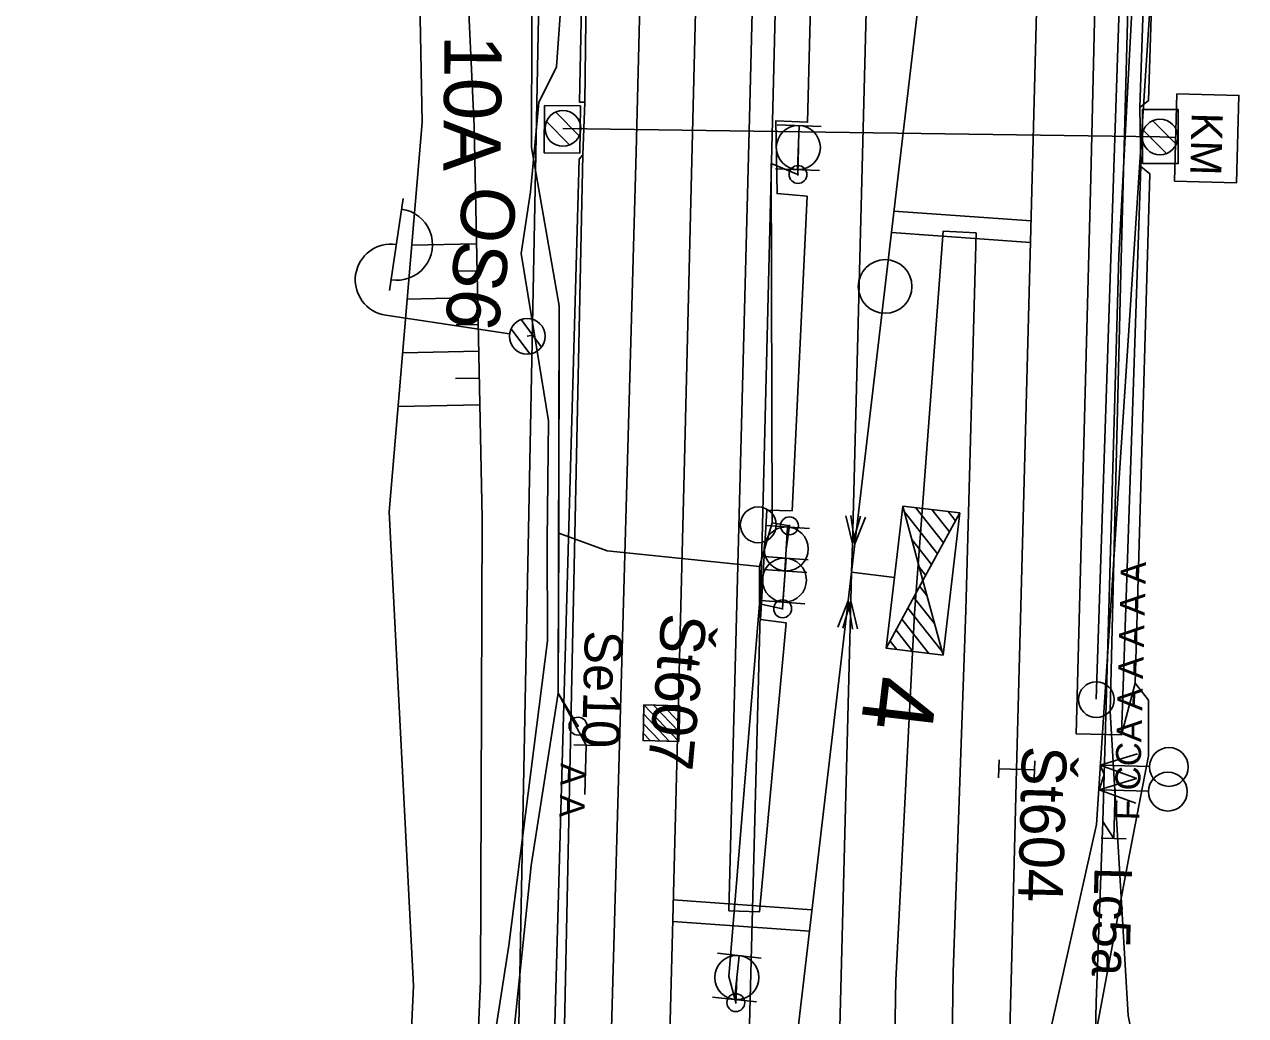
# Model space of a CAD drawing. Extents: x -545736 to -544888, y -1122892 to -1119128.
# Drawn here: x -545151.48 to -545117.33, y -1122545.27 to -1122517.57 of the extents above; entities that cross this region are included whole.
import ezdxf

# ---------------------------------------------------------------- set-up
doc = ezdxf.new("R2010")
doc.units = 0
for name, color, linetype in [('osvětlené plochy-hodnota-obrys', 7, 'Continuous'), ('Vrstva 1 - Koleje', 7, 'Continuous'), ('Vrstva 11 - Trakce', 7, 'Continuous'), ('Vrstva 12 - Trakce zaklady', 7, 'Continuous'), ('Vrstva 19 - Staniceni', 7, 'Continuous'), ('Vrstva 2 - Vyhybky', 7, 'Continuous'), ('Vrstva 25', 7, 'Continuous'), ('Vrstva 26', 7, 'Continuous'), ('Vrstva 27', 7, 'Continuous'), ('Vrstva 28 - zabzar', 7, 'Continuous'), ('Vrstva 3 - Lisy - Pocitaci body', 7, 'Continuous'), ('Vrstva 31', 7, 'Continuous'), ('Vrstva 32', 7, 'Continuous'), ('Vrstva 35', 7, 'Continuous'), ('Vrstva 4 - Teren - stezky - prechody - plochy', 7, 'Continuous'), ('Vrstva 43', 7, 'Continuous'), ('Vrstva 44', 7, 'Continuous'), ('Vrstva 48', 7, 'Continuous'), ('Vrstva 49', 7, 'Continuous'), ('Vrstva 6 - Navesti', 7, 'Continuous'), ('Vrstva 7 - Namezniky-vystroj', 7, 'Continuous')]:
    doc.layers.add(name, color=color, linetype=linetype)

msp = doc.modelspace()

# ---------------------------------------------------------------- linework, layer by layer
at = {"layer": 'osvětlené plochy-hodnota-obrys'}
for points in [[(-545134.488, -1122383.09), (-545138.436, -1122585.69), (-545142.696, -1122618.23), (-545150.566, -1122647.812), (-545144.37, -1122649.678)], [(-545136.491, -1122623.942), (-545134.432, -1122610.076), (-545134.432, -1122610.076), (-545130.588, -1122580.54), (-545121.507, -1122539.928), (-545114.985, -1122440.379), (-545107.655, -1122408.436), (-545092.05, -1122405.326)]]:
    msp.add_lwpolyline(points, dxfattribs=at)
at = {"layer": 'Vrstva 1 - Koleje'}
for points in [[(-545124.929, -1122395.843), (-545125.151, -1122407.535), (-545125.374, -1122418.205), (-545125.591, -1122427.418), (-545125.847, -1122437.769), (-545125.869, -1122438.447), (-545125.885, -1122439.151), (-545126.109, -1122447.564), (-545126.386, -1122458.223), (-545126.659, -1122468.582), (-545126.947, -1122479.462), (-545127.148, -1122487.159), (-545127.344, -1122494.655), (-545127.587, -1122503.865), (-545127.83, -1122512.852), (-545128.33, -1122532.079), (-545128.351, -1122532.879)], [(-545122.227, -1122480.729), (-545122.32, -1122481.524), (-545124.556, -1122500.584), (-545126.015, -1122512.98), (-545128.258, -1122532.085), (-545128.351, -1122532.879)], [(-545127.491, -1122606.436), (-545126.409, -1122596.831), (-545125.507, -1122585.879), (-545124.881, -1122574.98), (-545124.42, -1122563.223), (-545124.354, -1122561.161), (-545124.185, -1122555.363), (-545123.884, -1122543.958), (-545123.736, -1122538.389), (-545123.69, -1122536.639), (-545123.368, -1122524.352), (-545123.06, -1122512.551), (-545122.825, -1122503.596), (-545122.749, -1122500.723), (-545122.248, -1122481.529), (-545122.227, -1122480.729)], [(-545132.113, -1122493.06), (-545132.351, -1122502.539), (-545132.576, -1122511.557), (-545132.791, -1122520.224), (-545133.022, -1122529.75), (-545133.182, -1122536.046), (-545133.362, -1122542.952), (-545133.631, -1122553.198), (-545133.835, -1122560.954), (-545133.937, -1122564.862), (-545134.77, -1122584.848), (-545135.963, -1122597.599), (-545136.038, -1122598.395)], [(-545128.351, -1122532.879), (-545128.372, -1122533.679), (-545128.87, -1122552.83), (-545129.057, -1122559.925), (-545129.288, -1122568.437), (-545129.604, -1122577.497), (-545129.925, -1122584.285), (-545130.831, -1122596.948), (-545132.201, -1122608.983), (-545133.84, -1122619.134), (-545136.174, -1122630.305), (-545137.455, -1122635.497), (-545140.817, -1122647.245), (-545144.325, -1122657.562), (-545148.206, -1122667.467), (-545152.577, -1122677.284), (-545157.303, -1122686.734), (-545161.121, -1122693.673), (-545165.852, -1122701.579), (-545166.19, -1122702.117), (-545166.476, -1122702.566), (-545172.093, -1122711.045)], [(-545128.351, -1122532.879), (-545128.444, -1122533.674), (-545130.677, -1122552.693), (-545132.131, -1122565.025), (-545134.77, -1122584.848), (-545135.963, -1122597.599), (-545136.038, -1122598.395)]]:
    msp.add_lwpolyline(points, dxfattribs=at)
at = {"layer": 'Vrstva 11 - Trakce'}
for p, q in [((-545135.97, -1122520.676), (-545136.619, -1122520.015)), ((-545136.242, -1122520.934), (-545136.882, -1122520.282)), ((-545136.422, -1122520.471), (-545119.728, -1122520.712)), ((-545119.274, -1122520.912), (-545119.93, -1122520.258)), ((-545119.543, -1122521.173), (-545120.19, -1122520.528))]:
    msp.add_line(p, q, dxfattribs=at)
for centre in [(-545136.422, -1122520.471), (-545119.728, -1122520.712)]:
    msp.add_circle(centre, 0.5, dxfattribs=at)
at = {"layer": 'Vrstva 12 - Trakce zaklady'}
for p, q in [((-545136.936, -1122519.836), (-545135.936, -1122519.845)), ((-545120.221, -1122519.943), (-545119.221, -1122519.942)), ((-545135.948, -1122521.161), (-545136.948, -1122521.152)), ((-545119.219, -1122521.456), (-545120.219, -1122521.457))]:
    msp.add_line(p, q, dxfattribs=at)
for points in [[(-545135.936, -1122519.845), (-545135.948, -1122521.161), (-545136.948, -1122521.152), (-545136.936, -1122519.836), (-545135.936, -1122519.845)], [(-545136.936, -1122519.836), (-545136.936, -1122519.836), (-545136.948, -1122521.152), (-545136.948, -1122521.152)], [(-545135.936, -1122519.845), (-545135.936, -1122519.845), (-545135.948, -1122521.161), (-545135.948, -1122521.161)], [(-545120.219, -1122521.457), (-545120.221, -1122519.943), (-545119.221, -1122519.942), (-545119.219, -1122521.456), (-545120.219, -1122521.457)], [(-545119.221, -1122519.942), (-545119.221, -1122519.942), (-545119.219, -1122521.456), (-545119.219, -1122521.456)]]:
    msp.add_lwpolyline(points, dxfattribs=at)
at = {"layer": 'Vrstva 19 - Staniceni'}
msp.add_line((-545119.728, -1122520.712), (-545119.292, -1122520.723), dxfattribs=at)
msp.add_lwpolyline([(-545119.26, -1122519.504), (-545117.523, -1122519.55), (-545117.586, -1122521.991), (-545119.324, -1122521.945)], close=True, dxfattribs=at)
msp.add_circle((-545127.413, -1122524.89), 0.75, dxfattribs=at)
at = {"layer": 'Vrstva 2 - Vyhybky'}
for p, q in [((-545126.553, -1122531.076), (-545125.78, -1122532.054)), ((-545126.877, -1122531.182), (-545125.947, -1122532.36)), ((-545126.104, -1122531.129), (-545125.615, -1122531.748)), ((-545125.654, -1122531.182), (-545125.448, -1122531.442)), ((-545126.666, -1122531.966), (-545126.113, -1122532.666)), ((-545126.453, -1122532.751), (-545126.279, -1122532.972)), ((-545127.151, -1122533.025), (-545128.351, -1122532.879)), ((-545126.444, -1122533.276), (-545126.243, -1122533.531)), ((-545126.611, -1122533.582), (-545126.031, -1122534.314)), ((-545126.776, -1122533.888), (-545125.82, -1122535.099)), ((-545127.108, -1122534.5), (-545126.64, -1122535.094)), ((-545126.943, -1122534.194), (-545126.19, -1122535.146)), ((-545127.275, -1122534.806), (-545127.089, -1122535.041))]:
    msp.add_line(p, q, dxfattribs=at)
for points in [[(-545126.015, -1122512.98), (-545128.258, -1122532.085), (-545128.351, -1122532.879), (-545128.444, -1122533.674), (-545130.677, -1122552.693)], [(-545127.83, -1122512.852), (-545128.33, -1122532.079), (-545128.351, -1122532.879), (-545128.372, -1122533.679), (-545128.87, -1122552.83)], [(-545125.328, -1122531.22), (-545126.356, -1122533.113), (-545126.917, -1122531.034), (-545125.328, -1122531.22)], [(-545128.517, -1122531.301), (-545128.33, -1122532.079), (-545128.103, -1122531.312)], [(-545128.374, -1122531.293), (-545128.258, -1122532.085), (-545127.962, -1122531.342)], [(-545125.795, -1122535.193), (-545126.356, -1122533.113), (-545127.384, -1122535.006), (-545125.795, -1122535.193)], [(-545128.328, -1122534.466), (-545128.444, -1122533.674), (-545128.739, -1122534.417)], [(-545128.185, -1122534.457), (-545128.372, -1122533.679), (-545128.599, -1122534.446)]]:
    msp.add_lwpolyline(points, dxfattribs=at)
msp.add_lwpolyline([(-545125.328, -1122531.22), (-545125.795, -1122535.193), (-545127.384, -1122535.006), (-545126.917, -1122531.034)], close=True, dxfattribs=at)
at = {"layer": 'Vrstva 25'}
for p, q in [((-545141.274, -1122525.002), (-545140.891, -1122522.431)), ((-545137.916, -1122526.21), (-545141.377, -1122525.695)), ((-545137.024, -1122526.585), (-545137.594, -1122525.815)), ((-545137.347, -1122526.778), (-545137.871, -1122526.071))]:
    msp.add_line(p, q, dxfattribs=at)
msp.add_circle((-545137.421, -1122526.284), 0.5, dxfattribs=at)
msp.add_circle((-545137.421, -1122526.284), 0.5, dxfattribs=at)
for centre, start, end in [((-545141.071, -1122523.718), 260.8249, 82.2301), ((-545141.23, -1122524.706), 81.5275, 261.5275)]:
    msp.add_arc(centre, 1, start, end, dxfattribs=at)
at = {"layer": 'Vrstva 26'}
for points in [[(-545119.68, -1122488.49), (-545120.17, -1122501.15), (-545119.71, -1122502.33), (-545119.7, -1122504.78), (-545119.85, -1122506.31), (-545120.44, -1122510.12), (-545120.81, -1122524.13), (-545121.12, -1122536.77), (-545120.62, -1122545.27), (-545120.495, -1122545.884), (-545120.53, -1122546.01), (-545121.1, -1122546), (-545120.82, -1122547.48), (-545120.68, -1122552.06), (-545120.73, -1122555.49), (-545119.81, -1122560.36), (-545120.59, -1122565.76), (-545120.92, -1122578.15), (-545121.15, -1122584.54), (-545121.23, -1122585.48), (-545121.28, -1122585.86), (-545121.286, -1122586.03)], [(-545138.229, -1122568.031), (-545137.937, -1122566.657), (-545138.015, -1122564.603), (-545138.832, -1122563.727), (-545139.297, -1122562.807), (-545139.509, -1122560.192), (-545139.746, -1122552.512), (-545138.721, -1122548.343), (-545137.938, -1122543.312), (-545136.85, -1122534.793), (-545136.864, -1122531.996), (-545136.831, -1122528.647), (-545137.221, -1122526.243), (-545137.59, -1122523.973), (-545137.332, -1122522.241), (-545137.098, -1122519.747), (-545136.605, -1122518.752), (-545136.193, -1122512.982), (-545134.952, -1122511.155), (-545134.594, -1122508.496), (-545134.254, -1122496.631)], [(-545137.221, -1122526.243), (-545137.421, -1122526.284)]]:
    msp.add_lwpolyline(points, dxfattribs=at)
at = {"layer": 'Vrstva 27'}
for p, q in [((-545129.849, -1122521.735), (-545129.851, -1122521.785)), ((-545130.089, -1122531.555), (-545130.091, -1122531.605)), ((-545130.279, -1122533.875), (-545130.281, -1122533.925)), ((-545135.996, -1122537.155), (-545136.004, -1122537.205)), ((-545131.589, -1122544.885), (-545131.591, -1122544.935))]:
    msp.add_line(p, q, dxfattribs=at)
for centre in [(-545129.85, -1122521.76), (-545130.09, -1122531.58), (-545130.28, -1122533.9), (-545136, -1122537.18), (-545131.59, -1122544.91)]:
    msp.add_circle(centre, 0.25, dxfattribs=at)
at = {"layer": 'Vrstva 28 - zabzar'}
msp.add_line((-545121.33, -1122539.85), (-545121.02, -1122540.32), dxfattribs=at)
for points in [[(-545139.49, -1122604.09), (-545138.69, -1122597.74), (-545138.27, -1122594.46), (-545137.55, -1122584.26), (-545137.29, -1122574.56), (-545137.31, -1122567.52), (-545137.85, -1122563.63), (-545139.06, -1122562.49), (-545138.96, -1122558.39), (-545139.24, -1122552.83), (-545138.1, -1122548.7), (-545137.31, -1122541.08), (-545136.56, -1122536.26), (-545136.54, -1122531.79), (-545136.53, -1122525.43), (-545137.3, -1122521.01), (-545137.26, -1122503.3), (-545136.84, -1122494.09)], [(-545120.32, -1122497.45), (-545120.28, -1122501.2), (-545119.86, -1122502.26), (-545120.03, -1122503.25), (-545120.08, -1122505.06), (-545120.41, -1122515.25), (-545120.88, -1122524.03), (-545121.29, -1122538.53), (-545121.33, -1122539.85), (-545121.51, -1122544.9), (-545121.56, -1122547.09), (-545121.86, -1122555.28), (-545121.79, -1122557.35), (-545121.55, -1122561.65), (-545121.74, -1122562.94), (-545123.21, -1122562.82), (-545125.72, -1122562.65), (-545126.7, -1122562.41), (-545126.77, -1122563.06), (-545126.93, -1122574.21), (-545127.34, -1122580.8), (-545127.46, -1122581.87)], [(-545131.56, -1122544.21), (-545131.59, -1122544.91), (-545131.78, -1122544.18), (-545130.93, -1122533.76), (-545130.926, -1122532.714), (-545130.57, -1122531.5), (-545130.6, -1122521.45), (-545129.85, -1122521.76), (-545129.84, -1122521.01)], [(-545130.57, -1122531.5), (-545130.09, -1122531.58), (-545130.18, -1122532.23)], [(-545130.926, -1122532.714), (-545135.187, -1122532.283), (-545136.54, -1122531.79)], [(-545130.23, -1122533.1), (-545130.28, -1122533.9), (-545130.93, -1122533.76)], [(-545135.77, -1122537.71), (-545136.56, -1122536.26), (-545136, -1122537.18)], [(-545121.4, -1122538.27), (-545121.29, -1122538.53), (-545121.43, -1122538.96)]]:
    msp.add_lwpolyline(points, dxfattribs=at)
at = {"layer": 'Vrstva 3 - Lisy - Pocitaci body'}
for p, q in [((-545130.433, -1122520.372), (-545129.202, -1122520.417)), ((-545129.862, -1122521.626), (-545129.818, -1122520.394)), ((-545130.478, -1122521.603), (-545129.247, -1122521.648)), ((-545130.756, -1122531.577), (-545129.527, -1122531.654)), ((-545130.219, -1122532.845), (-545130.141, -1122531.615)), ((-545130.797, -1122532.439), (-545129.569, -1122532.533)), ((-545130.833, -1122532.806), (-545129.604, -1122532.883)), ((-545130.277, -1122533.714), (-545130.183, -1122532.486)), ((-545130.891, -1122533.667), (-545129.663, -1122533.761)), ((-545134.164, -1122536.849), (-545133.448, -1122537.603)), ((-545134.157, -1122536.584), (-545133.183, -1122537.61)), ((-545133.892, -1122536.591), (-545133.176, -1122537.345)), ((-545133.626, -1122536.598), (-545133.169, -1122537.08)), ((-545133.361, -1122536.605), (-545133.162, -1122536.815)), ((-545134.17, -1122537.115), (-545133.713, -1122537.596)), ((-545134.177, -1122537.38), (-545133.978, -1122537.589)), ((-545124.242, -1122538.626), (-545124.229, -1122538.126)), ((-545123.243, -1122538.652), (-545123.23, -1122538.152)), ((-545121.4, -1122538.27), (-545120.356, -1122537.952)), ((-545121.4, -1122538.27), (-545120.02, -1122538.306)), ((-545121.4, -1122538.27), (-545120.374, -1122538.642)), ((-545124.236, -1122538.376), (-545123.236, -1122538.402)), ((-545121.43, -1122538.96), (-545120.386, -1122538.642)), ((-545121.43, -1122538.96), (-545120.05, -1122538.996)), ((-545121.43, -1122538.96), (-545120.404, -1122539.332)), ((-545132.105, -1122543.53), (-545130.88, -1122543.665)), ((-545131.627, -1122544.822), (-545131.493, -1122543.598)), ((-545132.24, -1122544.755), (-545131.015, -1122544.89))]:
    msp.add_line(p, q, dxfattribs=at)
msp.add_lwpolyline([(-545133.157, -1122536.61), (-545133.183, -1122537.61), (-545134.183, -1122537.584), (-545134.157, -1122536.584)], close=True, dxfattribs=at)
for centre, radius in [((-545129.841, -1122521.008), 0.616), ((-545130.18, -1122532.228), 0.616), ((-545130.23, -1122533.097), 0.616), ((-545119.478, -1122538.322), 0.542), ((-545119.508, -1122539.012), 0.542), ((-545131.56, -1122544.207), 0.616)]:
    msp.add_circle(centre, radius, dxfattribs=at)
at = {"layer": 'Vrstva 31'}
msp.add_lwpolyline([(-545139.49, -1122604.09), (-545138.69, -1122597.74), (-545138.27, -1122594.46), (-545137.55, -1122584.26), (-545137.29, -1122574.56), (-545137.31, -1122567.52), (-545137.85, -1122563.63), (-545139.06, -1122562.49), (-545139.24, -1122552.83), (-545138.1, -1122548.7), (-545137.31, -1122541.08), (-545136.56, -1122536.26), (-545136.53, -1122525.43), (-545137.3, -1122521.01), (-545137.26, -1122503.3), (-545136.84, -1122494.09)], dxfattribs=at)
at = {"layer": 'Vrstva 32'}
msp.add_lwpolyline([(-545139.49, -1122604.09), (-545138.2, -1122600.33), (-545138.01, -1122598.42), (-545138.69, -1122597.74), (-545138.27, -1122594.46), (-545137.55, -1122584.26), (-545137.29, -1122574.56), (-545137.31, -1122567.52), (-545137.85, -1122563.63), (-545139.06, -1122562.49), (-545138.96, -1122558.39), (-545139.24, -1122552.83), (-545138.1, -1122548.7), (-545137.31, -1122541.08), (-545136.56, -1122536.26), (-545136.53, -1122525.43), (-545137.3, -1122521.01), (-545137.26, -1122503.3), (-545136.84, -1122494.09)], dxfattribs=at)
msp.add_lwpolyline([(-545139.49, -1122604.09), (-545138.2, -1122600.33), (-545138.01, -1122598.42), (-545138.69, -1122597.74), (-545138.27, -1122594.46), (-545137.55, -1122584.26), (-545137.29, -1122574.56), (-545137.31, -1122567.52), (-545137.85, -1122563.63), (-545139.06, -1122562.49), (-545138.96, -1122558.39), (-545139.24, -1122552.83), (-545138.1, -1122548.7), (-545137.31, -1122541.08), (-545136.56, -1122536.26), (-545136.53, -1122525.43), (-545137.3, -1122521.01), (-545137.26, -1122503.3), (-545136.84, -1122494.09)], dxfattribs=at)
at = {"layer": 'Vrstva 35'}
msp.add_line((-545135.187, -1122532.283), (-545130.926, -1122532.714), dxfattribs=at)
at = {"layer": 'Vrstva 4 - Teren - stezky - prechody - plochy'}
for points in [[(-545122.072, -1122537.394), (-545121.662, -1122521.852), (-545120.987, -1122493.144), (-545120.221, -1122493.122), (-545120.1, -1122491.103), (-545120.938, -1122491.007), (-545120.447, -1122482.376), (-545119.776, -1122482.368), (-545119.577, -1122479.361), (-545120.237, -1122479.324), (-545119.457, -1122470.075), (-545118.588, -1122470.091), (-545118.509, -1122468.05), (-545119.197, -1122468.005), (-545114.315, -1122432.177), (-545111.982, -1122418.3), (-545110.419, -1122409.211)], [(-545122.072, -1122537.394), (-545120.802, -1122537.422), (-545120.268, -1122521.539), (-545120.287, -1122519.886), (-545119.399, -1122493.188), (-545118.777, -1122481.581), (-545118.722, -1122480.14), (-545117.685, -1122467.891), (-545115.387, -1122450.032), (-545115.234, -1122448.677), (-545112.928, -1122432.259), (-545110.499, -1122418.57), (-545109.066, -1122409.783)], [(-545131.786, -1122542.345), (-545131.203, -1122520.18), (-545130.18, -1122479.599), (-545128.528, -1122479.611)], [(-545131.786, -1122542.345), (-545130.929, -1122542.374), (-545130.183, -1122534.298), (-545130.896, -1122534.201), (-545130.72, -1122531.147), (-545130.015, -1122531.16), (-545129.596, -1122522.37), (-545130.437, -1122522.293), (-545130.467, -1122520.259), (-545129.58, -1122520.3), (-545128.528, -1122479.611)], [(-545140.685, -1122611.253), (-545138.752, -1122594.386), (-545137.402, -1122579.893), (-545136.844, -1122561.129), (-545136.511, -1122551.767), (-545135.87, -1122521.211), (-545135.812, -1122519.734), (-545135.589, -1122501.439), (-545134.927, -1122481.492), (-545133.405, -1122481.658)], [(-545120.287, -1122519.886), (-545119.399, -1122493.188), (-545118.777, -1122481.581)], [(-545191.629, -1122723.588), (-545190.606, -1122724.4), (-545183.082, -1122715.247), (-545174.471, -1122703.078), (-545169.188, -1122694.668), (-545163.388, -1122684.3), (-545157.763, -1122672.946), (-545152.235, -1122660.118), (-545147.809, -1122647.698), (-545144.117, -1122635.247), (-545141.561, -1122624.265), (-545139.354, -1122611.942), (-545137.55, -1122598.304), (-545138.381, -1122598.177), (-545138.144, -1122596.165), (-545137.394, -1122596.23), (-545137.164, -1122594.37), (-545136.011, -1122579.974), (-545135.245, -1122551.924), (-545134.376, -1122521.14), (-545133.892, -1122501.709), (-545133.405, -1122481.658)], [(-545126.359, -1122615.637), (-545123.475, -1122595.334), (-545122.576, -1122581.189), (-545122.024, -1122566.306), (-545121.598, -1122558.297), (-545121.821, -1122547.368), (-545120.582, -1122540.764), (-545120.053, -1122538.008), (-545120.048, -1122536.451), (-545120.424, -1122535.984), (-545120.015, -1122521.738), (-545120.268, -1122521.539), (-545120.287, -1122519.886), (-545120.045, -1122519.696), (-545119.214, -1122493.259)], [(-545141.024, -1122611.09), (-545139.933, -1122602.085), (-545139.716, -1122601.069), (-545140.128, -1122600.945), (-545139.688, -1122595.933), (-545139.138, -1122595.855), (-545139.019, -1122594.44), (-545139.197, -1122594.314), (-545138.162, -1122579.754), (-545137.734, -1122569.04), (-545138.855, -1122568.556), (-545138.807, -1122567.496), (-545137.462, -1122567.077), (-545137.179, -1122561.067), (-545136.824, -1122551.814), (-545135.969, -1122521.336), (-545135.87, -1122521.211), (-545135.812, -1122519.734), (-545135.964, -1122519.738), (-545135.589, -1122501.439), (-545135.812, -1122519.734)], [(-545143.646, -1122627.169), (-545143.029, -1122623.952), (-545140.685, -1122611.253), (-545138.752, -1122594.386), (-545137.402, -1122579.893), (-545136.844, -1122561.129), (-545136.511, -1122551.767), (-545135.87, -1122521.211)], [(-545120.424, -1122535.984), (-545120.802, -1122537.422), (-545120.268, -1122521.539)], [(-545128.182, -1122580.908), (-545127.25, -1122552.375), (-545127.114, -1122544.286), (-545126.59, -1122534.029), (-545125.795, -1122523.347), (-545124.869, -1122523.395)], [(-545128.182, -1122580.908), (-545126.797, -1122581.016), (-545125.631, -1122552.485), (-545125.511, -1122544.056), (-545125.16, -1122533.938), (-545124.869, -1122523.395)]]:
    msp.add_lwpolyline(points, dxfattribs=at)
at = {"layer": 'Vrstva 43'}
for centre in [(-545130.963, -1122531.554), (-545121.508, -1122536.441)]:
    msp.add_circle(centre, 0.5, dxfattribs=at)
at = {"layer": 'Vrstva 44'}
for points in [[(-545133.427, -1122599.241), (-545132.083, -1122579.16), (-545130.845, -1122531.562), (-545130.119, -1122502.202), (-545130.021, -1122501.998), (-545129.768, -1122502.059), (-545120.639, -1122502.325), (-545120.437, -1122502.27), (-545120.505, -1122501.979), (-545119.331, -1122472.539), (-545116.186, -1122445.902), (-545109.415, -1122409.043)], [(-545121.514, -1122536.426), (-545120.381, -1122502.526), (-545120.437, -1122502.27)]]:
    msp.add_lwpolyline(points, dxfattribs=at)
at = {"layer": 'Vrstva 48'}
for p, q in [((-545138.837, -1122523.702), (-545140.653, -1122523.739)), ((-545138.822, -1122524.452), (-545139.39, -1122524.463)), ((-545138.807, -1122525.202), (-545140.78, -1122525.242)), ((-545138.792, -1122525.952), (-545139.407, -1122525.964)), ((-545138.776, -1122526.701), (-545140.907, -1122526.745)), ((-545138.761, -1122527.451), (-545139.424, -1122527.465)), ((-545138.746, -1122528.201), (-545141.034, -1122528.248))]:
    msp.add_line(p, q, dxfattribs=at)
at = {"layer": 'Vrstva 49'}
for points in [[(-545140.592, -1122508.123), (-545140.363, -1122520.307), (-545141.282, -1122531.19), (-545140.602, -1122544.441), (-545141.591, -1122565.886), (-545139.722, -1122567.402)], [(-545139.722, -1122567.402), (-545138.726, -1122544.307), (-545138.682, -1122531.367), (-545138.904, -1122520.406), (-545139.428, -1122509.283), (-545140.592, -1122508.123)]]:
    msp.add_lwpolyline(points, dxfattribs=at)
at = {"layer": 'Vrstva 6 - Navesti'}
for p, q in [((-545135.42, -1122537.719), (-545136.12, -1122537.701)), ((-545135.806, -1122539.096), (-545135.77, -1122537.71)), ((-545120.984, -1122538.934), (-545121.02, -1122540.32)), ((-545121.37, -1122540.311), (-545120.67, -1122540.329))]:
    msp.add_line(p, q, dxfattribs=at)
at = {"layer": 'Vrstva 7 - Namezniky-vystroj'}
for p, q in [((-545127.166, -1122522.786), (-545123.334, -1122523.06)), ((-545127.236, -1122523.383), (-545123.35, -1122523.661)), ((-545133.338, -1122542.038), (-545129.459, -1122542.315)), ((-545133.354, -1122542.638), (-545129.529, -1122542.912))]:
    msp.add_line(p, q, dxfattribs=at)

# ---------------------------------------------------------------- texts
at = {"layer": 'Vrstva 11 - Trakce'}
msp.add_text('10A', height=1.6, rotation=269.4776, dxfattribs=at).set_placement((-545139.733, -1122517.857))
at = {"layer": 'Vrstva 19 - Staniceni'}
msp.add_text('KM', height=0.8728, rotation=268.5049, dxfattribs=at).set_placement((-545118.84, -1122520.023))
at = {"layer": 'Vrstva 2 - Vyhybky'}
msp.add_text('4', height=2, rotation=263.3045, dxfattribs=at).set_placement((-545127.925, -1122535.711))
at = {"layer": 'Vrstva 25'}
msp.add_text('OS6', height=1.5, rotation=261.5275, dxfattribs=at).set_placement((-545139.152, -1122522.009))
at = {"layer": 'Vrstva 43'}
for s, rotation, p in [('Št607', 264.7224, (-545133.649, -1122533.994)), ('Št604', 268.4889, (-545123.581, -1122537.72))]:
    msp.add_text(s, height=1.25, rotation=rotation, dxfattribs=at).set_placement(p)
at = {"layer": 'Vrstva 6 - Navesti'}
for s, height, rotation, p in [('  F CCA A A A A A ', 0.7, 88.5016, (-545120.32, -1122540.338)), ('Se10', 1.05, 268.5159, (-545135.806, -1122534.499)), ('  A A ', 0.7, 268.5244, (-545136.47, -1122537.692)), ('Lc5a', 1.05, 268.5016, (-545121.555, -1122541.108))]:
    msp.add_text(s, height=height, rotation=rotation, dxfattribs=at).set_placement(p)

doc.saveas('drawing.dxf')
